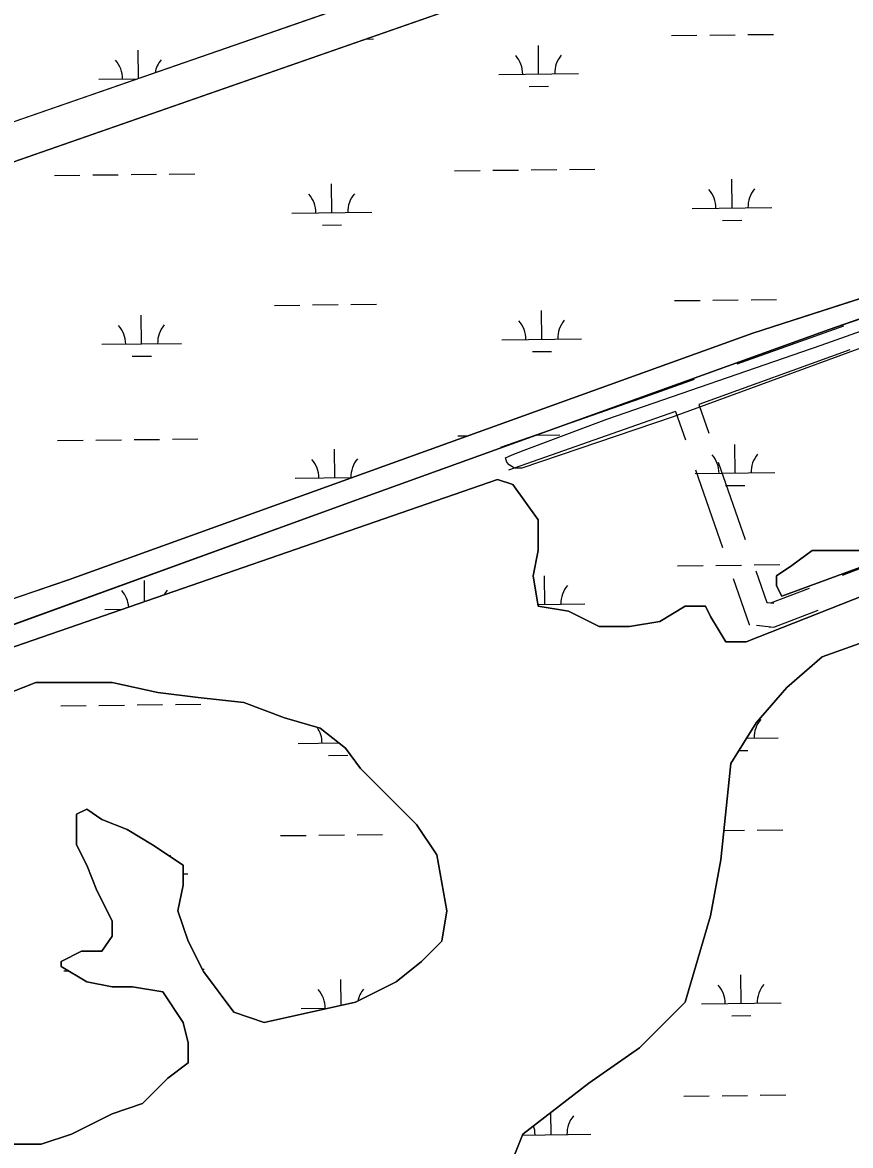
# Model space of a CAD drawing. Extents: x 3684037 to 3722149, y 433263 to 459021.
# Drawn here: x 3701349 to 3702387, y 443155 to 444564 of the extents above; entities that cross this region are included whole.
import ezdxf

# ---------------------------------------------------------------- set-up
doc = ezdxf.new("R2010")
doc.units = 0
for name, color, linetype in [('V-ROAD-CNTR', 7, 'Continuous'), ('V-TOPO-SHOR', 7, 'Continuous'), ('V-WETL-SWMP', 7, 'Continuous')]:
    doc.layers.add(name, color=color, linetype=linetype)

msp = doc.modelspace()

# ---------------------------------------------------------------- linework, layer by layer
at = {"layer": 'V-ROAD-CNTR'}
for points in [[(3702378.6, 444182.5), (3702244.8, 444135)], [(3702386.5, 444153), (3702197.1, 444084.6)], [(3702191.3, 444115.9), (3702124.5, 444092.1), (3701948.6, 444030.5)], [(3702124.5, 444092.1), (3701948.6, 444030.5)], [(3702168, 444075.8), (3702134.5, 444063.8), (3701958.5, 444002.2)], [(3702168, 444075.8), (3702180.4, 444040.2)], [(3702197.1, 444084.6), (3702209.6, 444048.4)], [(3702134.4, 444063.8), (3701958.5, 444002.2)], [(3702221.5, 444012.2), (3702255.2, 443914.9)], [(3702193.1, 444002.4), (3702226.9, 443905.1)], [(3702377.6, 443870.2), (3702481.7, 443910.2)], [(3702240.3, 443866.1), (3702260.3, 443808.6), (3702261, 443808.5)], [(3702268.7, 443875.9), (3702282.5, 443836.2), (3702291.1, 443835.2)], [(3702287.7, 443835.7), (3702336, 443854.2)], [(3702269.6, 443807.5), (3702291.3, 443804.9), (3702346.8, 443826.2)], [(3702285.5, 443805.6), (3702287.6, 443805.4)]]:
    msp.add_lwpolyline(points, dxfattribs=at)
at = {"layer": 'V-TOPO-SHOR'}
for p, q in [((3702282.2, 444766.9), (3701201.8, 444391.9)), ((3700796.6, 444200.1), (3702308.4, 444727.6)), ((3702360.7, 444178.3), (3703136.1, 444448.6)), ((3702656.9, 444300.4), (3702264.8, 444174)), ((3702264.8, 444174), (3701406.5, 443864.4)), ((3701768.1, 443964.7), (3702360.7, 444178.3)), ((3700975.2, 443676.9), (3701768.1, 443964.7)), ((3701406.5, 443864.4), (3699650.8, 443267.1))]:
    msp.add_line(p, q, dxfattribs=at)
for points in [[(3702110.2, 443805.9), (3702072, 443805.9), (3702033.9, 443825), (3701995.7, 443831.3), (3701989.3, 443869.5), (3701995.7, 443901.4), (3701995.7, 443939.6), (3701963.9, 443984.1), (3701944.8, 443990.5), (3701098.6, 443697.6)], [(3702644.7, 443939.6), (3702256.5, 443786.8), (3702231.1, 443786.8), (3702212, 443818.6), (3702205.6, 443831.3), (3702180.2, 443831.3), (3702148.4, 443812.2), (3702110.2, 443805.9)], [(3702409.2, 443901.4), (3702339.3, 443901.4), (3702313.8, 443882.3), (3702294.7, 443869.5), (3702294.7, 443856.8), (3702301.1, 443844.1), (3702561.9, 443939.6)], [(3701951.1, 443105.5), (3701976.6, 443169.2), (3702059.3, 443232.8), (3702122.9, 443277.4), (3702180.2, 443334.7), (3702212, 443443), (3702224.7, 443513), (3702237.5, 443634), (3702269.3, 443684.9), (3702307.4, 443729.5), (3702352, 443767.7), (3702422, 443793.1)], [(3701334, 443723.1), (3701365.8, 443735.8), (3701461.2, 443735.8), (3701518.5, 443723.1), (3701569.4, 443716.7), (3701626.7, 443710.4), (3701677.6, 443691.3), (3701722.1, 443678.5), (3701753.9, 443653.1), (3701773, 443627.6), (3701843, 443557.6), (3701868.4, 443519.4), (3701881.2, 443449.3), (3701874.8, 443411.1), (3701849.3, 443385.7), (3701817.5, 443360.2), (3701766.6, 443334.7), (3701652.1, 443309.3), (3701613.9, 443322), (3701575.8, 443372.9), (3701556.7, 443411.1), (3701543.9, 443449.3), (3701550.3, 443481.2), (3701550.3, 443506.6), (3701512.1, 443532.1), (3701480.3, 443551.2), (3701448.5, 443563.9), (3701429.4, 443576.7), (3701416.7, 443570.3), (3701416.7, 443532.1), (3701429.4, 443506.6), (3701442.1, 443474.8), (3701461.2, 443436.6), (3701461.2, 443417.5), (3701448.5, 443398.4), (3701423.1, 443398.4), (3701397.6, 443385.7), (3701397.6, 443379.3), (3701429.4, 443360.2), (3701461.2, 443353.8), (3701486.7, 443353.8), (3701524.9, 443347.5), (3701550.3, 443309.3), (3701556.7, 443283.8), (3701556.7, 443258.3), (3701531.2, 443239.2), (3701499.4, 443207.4), (3701461.2, 443194.6), (3701410.3, 443169.2), (3701372.2, 443156.4), (3701334, 443156.4)]]:
    msp.add_lwpolyline(points, dxfattribs=at)
at = {"layer": 'V-WETL-SWMP'}
for p, q in [((3701778.7, 444542.8), (3701789, 444543)), ((3702162.8, 444547.3), (3702194.8, 444547.7)), ((3702210.8, 444547.9), (3702242.8, 444548.2)), ((3702258.8, 444548.4), (3702290.8, 444548.8)), ((3701494.5, 444493.5), (3701494, 444529.1)), ((3701996.3, 444498.9), (3701995.9, 444534.9)), ((3701946.3, 444498.4), (3702046.3, 444499.5)), ((3701444.5, 444492.5), (3701493.2, 444493.1)), ((3701984.5, 444483.4), (3702008.5, 444483.6)), ((3701389, 444371.8), (3701421, 444372.2)), ((3701437, 444372.4), (3701469, 444372.7)), ((3701485, 444372.9), (3701517, 444373.3)), ((3701533, 444373.5), (3701565, 444373.8)), ((3701890.9, 444377.6), (3701922.9, 444378)), ((3701938.9, 444378.2), (3701970.9, 444378.6)), ((3701986.9, 444378.8), (3702018.9, 444379.1)), ((3702034.9, 444379.3), (3702066.9, 444379.7)), ((3701736.9, 444325.1), (3701736.5, 444361.1)), ((3702238.8, 444330.9), (3702238.4, 444366.9)), ((3702188.8, 444330.4), (3702288.8, 444331.5)), ((3701686.9, 444324.5), (3701786.9, 444325.7)), ((3702227, 444315.4), (3702251, 444315.6)), ((3701725.1, 444309.5), (3701749.1, 444309.8)), ((3702262.7, 444215.8), (3702294.7, 444216.1)), ((3701664.8, 444208.8), (3701696.8, 444209.2)), ((3701712.8, 444209.4), (3701744.8, 444209.7)), ((3701760.8, 444209.9), (3701792.8, 444210.3)), ((3702000.2, 444166.3), (3701999.8, 444202.3)), ((3702166.7, 444214.7), (3702198.7, 444215)), ((3702214.7, 444215.2), (3702246.7, 444215.6)), ((3701498.3, 444160.4), (3701497.9, 444196.4)), ((3701448.3, 444159.9), (3701548.3, 444161)), ((3701950.2, 444165.7), (3702050.2, 444166.9)), ((3701988.4, 444150.7), (3702012.4, 444151)), ((3701486.5, 444144.9), (3701510.5, 444145.2)), ((3701392.9, 444039.1), (3701424.9, 444039.5)), ((3701440.9, 444039.7), (3701472.9, 444040.1)), ((3701488.9, 444040.3), (3701520.9, 444040.6)), ((3701536.9, 444040.8), (3701568.9, 444041.2)), ((3701894.8, 444045), (3701907.6, 444045.1)), ((3701994, 444046.1), (3702022.8, 444046.5)), ((3702242.6, 443998.3), (3702242.2, 444034.3)), ((3701740.8, 443992.4), (3701740.4, 444028.4)), ((3701690.8, 443991.9), (3701762.2, 443992.7)), ((3702192.6, 443997.7), (3702292.6, 443998.9)), ((3702230.8, 443982.7), (3702254.8, 443983)), ((3702170.6, 443882), (3702202.6, 443882.4)), ((3702218.6, 443882.6), (3702250.6, 443882.9)), ((3702266.6, 443883.1), (3702298.6, 443883.5)), ((3701502.1, 443837.3), (3701501.8, 443863.8)), ((3702004.1, 443833.6), (3702003.7, 443869.6)), ((3701452.2, 443827.2), (3701473.7, 443827.5)), ((3701995.3, 443833.5), (3702054.1, 443834.2)), ((3701540.7, 443708.2), (3701572.7, 443708.5)), ((3701396.8, 443706.5), (3701428.8, 443706.9)), ((3701444.8, 443707), (3701476.8, 443707.4)), ((3701492.8, 443707.6), (3701524.7, 443708)), ((3702257.3, 443665.8), (3702296.5, 443666.2)), ((3701694.6, 443659.2), (3701745.5, 443659.8)), ((3701744.6, 443659.8), (3701744.6, 443660.5)), ((3701732.8, 443644.2), (3701756.8, 443644.5)), ((3702247.6, 443650.2), (3702258.7, 443650.3)), ((3701672.6, 443543.5), (3701704.6, 443543.9)), ((3701720.6, 443544.1), (3701752.6, 443544.4)), ((3701768.6, 443544.6), (3701800.6, 443545)), ((3702228.6, 443550), (3702254.4, 443550.3)), ((3702270.4, 443550.5), (3702302.4, 443550.8)), ((3701550.3, 443495.7), (3701556.1, 443495.7)), ((3701400.6, 443373.8), (3701406.6, 443373.9)), ((3701574.3, 443375.9), (3701576.6, 443375.9)), ((3701748.5, 443330.7), (3701748.1, 443363.1)), ((3702250.4, 443333), (3702250, 443369)), ((3702200.4, 443332.4), (3702300.4, 443333.6)), ((3701698.5, 443326.6), (3701731.6, 443326.9)), ((3702238.6, 443317.4), (3702262.6, 443317.7)), ((3702178.3, 443216.7), (3702210.3, 443217.1)), ((3702226.3, 443217.3), (3702258.3, 443217.6)), ((3702274.3, 443217.8), (3702306.3, 443218.2)), ((3702011.8, 443168.3), (3702011.5, 443196)), ((3701976.1, 443167.9), (3702061.8, 443168.9))]:
    msp.add_line(p, q, dxfattribs=at)
for points in [[(3701201.8, 444392), (3702282.2, 444766.9), (3703166.6, 445080.8), (3703227.6, 445080.8), (3703232, 445067.7), (3702308.4, 444727.7), (3700796.6, 444200.1)], [(3699650.8, 443267.1), (3701406.5, 443864.4), (3702264.8, 444174), (3702656.9, 444300.4), (3703406.3, 444548.9), (3703541.3, 444609.9), (3703554.4, 444592.5), (3703136.1, 444448.6), (3702360.6, 444178.3), (3701768.1, 443964.7), (3700975.2, 443677)], [(3701978.2, 444027), (3702081.9, 444066.2), (3702350.6, 444158.8), (3702787.2, 444314.2), (3703343.3, 444501.5), (3703542.6, 444577.6)], [(3703736.4, 444355.6), (3703622.7, 444534.6), (3703602, 444545), (3703570.3, 444555.3), (3703557.3, 444554.5), (3703555.3, 444554.5), (3703538.3, 444549.7), (3703497.3, 444537.3), (3703353.6, 444485.3), (3703045, 444383.3), (3702911.2, 444337.6), (3702759.8, 444276), (3702523.5, 444200.2), (3702165.2, 444069), (3701975.1, 444004.5), (3701966.1, 444004.6), (3701959.2, 444008.7), (3701956.2, 444011.9), (3701954.8, 444017.7), (3701958.4, 444019.1), (3701962.9, 444021.3), (3701978.2, 444027)], [(3701098.6, 443697.6), (3701944.8, 443990.5), (3701963.9, 443984.1), (3701995.7, 443939.6), (3701995.7, 443901.4), (3701989.3, 443869.5), (3701995.7, 443831.3), (3702033.9, 443825), (3702072, 443805.9), (3702110.2, 443805.9)], [(3702110.2, 443805.9), (3702148.4, 443812.2), (3702180.2, 443831.3), (3702205.6, 443831.3), (3702212, 443818.6), (3702231.1, 443786.8), (3702256.5, 443786.8), (3702644.7, 443939.6)], [(3702561.9, 443939.6), (3702301.1, 443844.1), (3702294.7, 443856.8), (3702294.7, 443869.5), (3702313.8, 443882.3), (3702339.3, 443901.4), (3702409.2, 443901.4)], [(3702422, 443793.1), (3702352, 443767.7), (3702307.4, 443729.5), (3702269.3, 443684.9), (3702237.5, 443634), (3702224.7, 443513), (3702212, 443443), (3702180.2, 443334.7), (3702122.9, 443277.4), (3702059.3, 443232.8), (3701976.6, 443169.2), (3701951.1, 443105.5)], [(3701334, 443156.4), (3701372.2, 443156.4), (3701410.3, 443169.2), (3701461.2, 443194.6), (3701499.4, 443207.4), (3701531.2, 443239.2), (3701556.7, 443258.3), (3701556.7, 443283.8), (3701550.3, 443309.3), (3701524.9, 443347.5), (3701486.7, 443353.8), (3701461.2, 443353.8), (3701429.4, 443360.2), (3701397.6, 443379.3), (3701397.6, 443385.7), (3701423.1, 443398.4), (3701448.5, 443398.4), (3701461.2, 443417.5), (3701461.2, 443436.6), (3701442.1, 443474.8), (3701429.4, 443506.6), (3701416.7, 443532.1), (3701416.7, 443570.3), (3701429.4, 443576.7), (3701448.5, 443563.9), (3701480.3, 443551.2), (3701512.1, 443532.1), (3701550.3, 443506.6), (3701550.3, 443481.2), (3701543.9, 443449.3), (3701556.7, 443411.1), (3701575.8, 443372.9), (3701613.9, 443322), (3701652.1, 443309.3), (3701766.6, 443334.7), (3701817.5, 443360.2), (3701849.3, 443385.7), (3701874.8, 443411.1), (3701881.2, 443449.3), (3701868.4, 443519.4), (3701843, 443557.6), (3701773, 443627.6), (3701753.9, 443653.1), (3701722.1, 443678.5), (3701677.6, 443691.3), (3701626.7, 443710.4), (3701569.4, 443716.7), (3701518.5, 443723.1), (3701461.2, 443735.8), (3701365.8, 443735.8), (3701334, 443723.1)]]:
    msp.add_lwpolyline(points, dxfattribs=at)
for centre, start, end in [((3701439.2, 444492.9), 359.8949, 41.4385), ((3701549.7, 444494.2), 139.8949, 169.4441), ((3701941.1, 444498.8), 359.8949, 41.4385), ((3702051.6, 444500.1), 139.8949, 181.4385), ((3701681.7, 444324.9), 359.8949, 41.4385), ((3701792.1, 444326.2), 139.8949, 181.4385), ((3702183.5, 444330.8), 359.8949, 41.4385), ((3702294, 444332.1), 139.8949, 181.4385), ((3701945, 444166.1), 359.8949, 41.4385), ((3702055.4, 444167.4), 139.8949, 181.4385), ((3701443.1, 444160.3), 359.8949, 41.4385), ((3701553.6, 444161.6), 139.8949, 181.4385), ((3702187.4, 443998.1), 359.8949, 41.4385), ((3702297.9, 443999.4), 139.8949, 181.4385), ((3701685.5, 443992.3), 359.8949, 41.4385), ((3701796, 443993.6), 139.8949, 181.4385), ((3701447, 443827.6), 4.4757, 41.4385), ((3701557.4, 443828.9), 139.8949, 151.4961), ((3702059.3, 443834.8), 139.8949, 181.4385), ((3702301.7, 443666.7), 139.8949, 181.4385), ((3701689.4, 443659.6), 359.8949, 34.483), ((3701561.3, 443496.3), 139.8949, 142.1863), ((3702305.6, 443334.1), 139.8949, 181.4385), ((3701693.3, 443327), 359.8949, 41.4385), ((3701803.7, 443328.3), 139.8949, 167.1438), ((3702195.1, 443332.8), 359.8949, 41.4385), ((3702067, 443169.4), 139.8949, 181.4385), ((3701956.6, 443168.2), 359.8949, 18.7056)]:
    msp.add_arc(centre, 35.2, start, end, dxfattribs=at)

doc.saveas('drawing.dxf')
